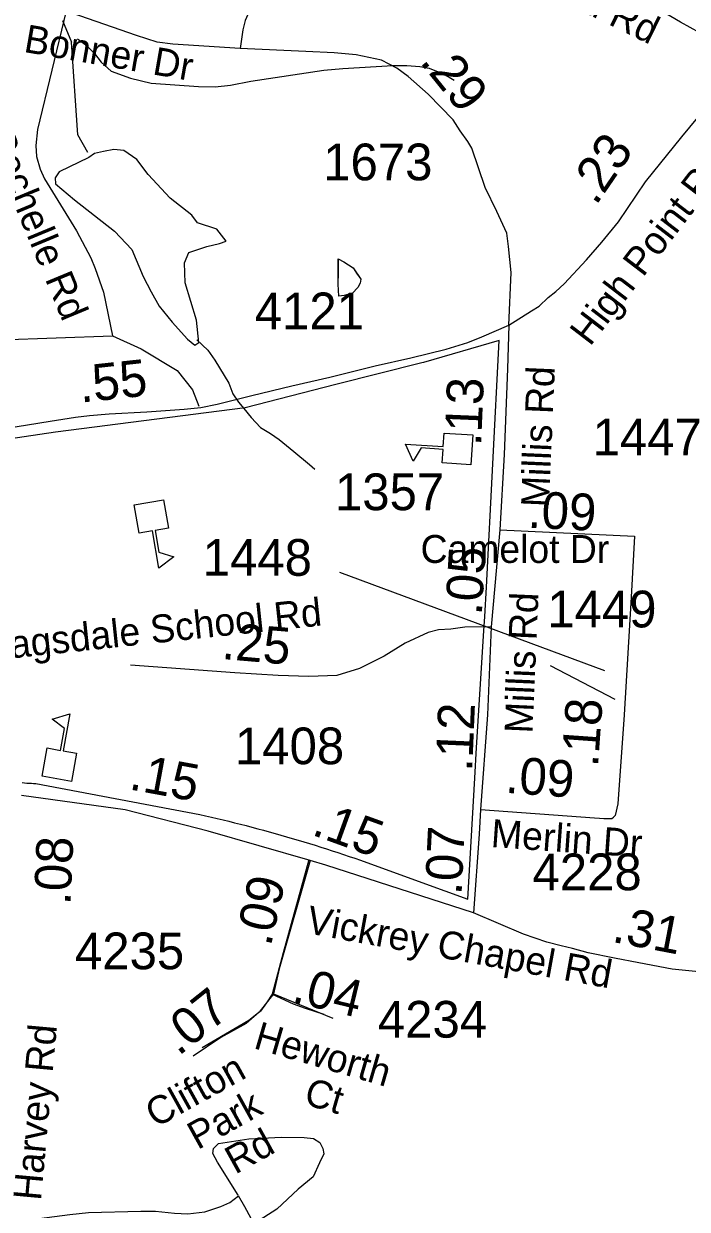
# Model space of a CAD drawing. Extents: x 1662474 to 1856135, y 779280 to 917889.
# Drawn here: x 1728645 to 1730904, y 816221 to 820256 of the extents above; entities that cross this region are included whole.
import ezdxf

# ---------------------------------------------------------------- set-up
doc = ezdxf.new("R2010")
doc.units = 0
for name, color, linetype in [('Exist Boundary Political City Limit New', 7, 'Continuous'), ('Exist Cultural Educational Facility High CELL', 7, 'Continuous'), ('Exist Hydrographic Misc Water Feature', 7, 'Continuous'), ('Exist Hydrographic Pond Under 1500 Sq Ft', 7, 'Continuous'), ('Exist Road Non-System Type 51', 7, 'Continuous'), ('Exist Road Non-System Type 51 Label', 7, 'Continuous'), ('Exist Road Secondary Mileage Hundredths English Label', 7, 'Continuous'), ('Exist Road Secondary Mileage Tenths English Label', 7, 'Continuous'), ('Exist Road Secondary Type 51 Attributed', 7, 'Continuous'), ('Exist Road Secondary Type 51 Label', 7, 'Continuous'), ('Exist Road Secondary Type 51 Number Label', 7, 'Continuous'), ('Map Preparation Boundary City Limit Buffer Line', 7, 'Continuous')]:
    doc.layers.add(name, color=color, linetype=linetype)

msp = doc.modelspace()

# ---------------------------------------------------------------- linework, layer by layer
at = {"layer": 'Exist Boundary Political City Limit New'}
msp.add_lwpolyline([(1728639.6, 817673.4), (1728647.5, 817672.6), (1728655.2, 817672), (1728663, 817671.4), (1728670.9, 817670.9), (1728678.6, 817670.4), (1728686.5, 817670), (1729244, 817565.1), (1729263.9, 817560.6), (1729283.8, 817556), (1729303.5, 817551.4), (1729323.4, 817546.6), (1729343.1, 817541.8), (1729362.9, 817536.9), (1729382.6, 817531.9), (1729402.4, 817526.9), (1729422, 817521.8), (1729441.8, 817516.5), (1729461.4, 817511.2), (1729481, 817505.9), (1729500.6, 817500.4), (1729520.1, 817494.9), (1729539.8, 817489.2), (1729559.2, 817483.6), (1729578.8, 817477.8), (1729598.2, 817472), (1729617.8, 817466), (1729637.2, 817460), (1729656.6, 817454), (1729676, 817447.8), (1729695.4, 817441.5), (1729714.8, 817435.2), (1729734.1, 817428.9), (1729753.4, 817422.4), (1729772.6, 817415.8), (1729791.9, 817409.2), (1730000, 817333.6), (1730157, 817276.6), (1730180.4, 817688.8), (1730186.9, 817793), (1730211.5, 818190.4), (1730214.5, 818238.8), (1730220.6, 818338.9), (1730263.4, 819178.4), (1730006.5, 819103.7), (1730000, 819102), (1729707.1, 819028.5), (1729398.9, 818948.5), (1728753.6, 818865.6), (1727997.5, 818753.7)], dxfattribs=at)
at = {"layer": 'Exist Cultural Educational Facility High CELL'}
for points in [[(1730167.7, 818755.4), (1730069.9, 818761.7), (1730072.9, 818807.6), (1729998, 818812.4), (1729970.8, 818767), (1729945.3, 818825.4), (1730073.5, 818817.2), (1730076.5, 818863.1), (1730174.2, 818856.8)], [(1729120.9, 818636), (1729137.6, 818539.5), (1729092.2, 818531.6), (1729105, 818457.6), (1729155.5, 818441.8), (1729104.7, 818403.3), (1729082.8, 818530), (1729037.4, 818522.1), (1729020.7, 818618.6)], [(1728707.5, 817694.9), (1728724.9, 817791.3), (1728770.2, 817783.1), (1728783.5, 817857), (1728741.5, 817889.2), (1728802.4, 817907.9), (1728779.6, 817781.4), (1728824.9, 817773.2), (1728807.6, 817676.9)]]:
    msp.add_lwpolyline(points, close=True, dxfattribs=at)
at = {"layer": 'Exist Hydrographic Misc Water Feature'}
for points in [[(1728776.5, 820267.6), (1728807.4, 820193.1)], [(1728862.6, 819817.8), (1728829.6, 819877.6), (1728807.4, 820193.1)], [(1728827.9, 820205), (1728856.5, 820184.2), (1728885.8, 820155.1), (1728908.1, 820125.9), (1728942.8, 820095), (1729008.6, 820070.4), (1729078.5, 820053.8), (1729240.3, 820042.2), (1729296.3, 820041.7), (1729348.4, 820047.2), (1729418.5, 820060.5), (1729667, 820098.2), (1729731, 820103.6), (1729901.2, 820114), (1729949.2, 820113.5), (1729993.3, 820111.1), (1730025.2, 820104.8), (1730067.1, 820088.4), (1730092.9, 820074.1), (1730110.8, 820064)], [(1729717.7, 819329.5), (1729716, 819369.5), (1729716.4, 819409.6), (1729716.8, 819449.5), (1729715, 819455.5), (1729734.9, 819445.3), (1729766.7, 819425), (1729778.4, 819406.9), (1729792.3, 819386.8), (1729790.3, 819372.8), (1729782.1, 819358.9), (1729763.8, 819339.1), (1729735.7, 819331.3), (1729717.7, 819329.5)], [(1729717.7, 819329.5), (1729716, 819369.5), (1729715, 819455.5), (1729734.9, 819445.3), (1729766.7, 819425), (1729792.3, 819386.8), (1729790.3, 819372.8), (1729782.1, 819358.9), (1729763.8, 819339.1), (1729735.7, 819331.3), (1729717.7, 819329.5)], [(1729234.2, 819180), (1729271.9, 819145.7), (1729295.5, 819111.4), (1729342.8, 819033), (1729356.6, 818996.8), (1729376.3, 818968.6), (1729394.1, 818946.4), (1729419.7, 818916.1), (1729451.5, 818881.9), (1729485.1, 818861.6), (1729515.1, 818841.2), (1729564.7, 818800.8), (1729618.2, 818756.3), (1729636.3, 818740.1)], [(1728121.1, 815941.6), (1728209.7, 816002.7), (1728304.5, 816061.8), (1728364.5, 816085.3), (1728587.4, 816161.2), (1728651.6, 816178.6), (1728697.7, 816190.1), (1728801.7, 816203.2), (1728865.9, 816210.6), (1729044.1, 816214.9), (1729094.1, 816214.4), (1729157.9, 816207.8), (1729203.8, 816205.4), (1729262, 816212.8), (1729316.4, 816230.3), (1729346.3, 816244), (1729376, 816267.3)]]:
    msp.add_lwpolyline(points, dxfattribs=at)
at = {"layer": 'Exist Hydrographic Pond Under 1500 Sq Ft'}
for points in [[(1729241.4, 819170.9), (1729233, 819247.1), (1729194, 819374.2), (1729192.3, 819441.9), (1729207.6, 819477.5), (1729268.6, 819497.8), (1729310.9, 819508), (1729334.7, 819516.5), (1729302.5, 819557.1), (1729236.4, 819579.1), (1729217.7, 819604.6), (1729143.2, 819662.1), (1729068.6, 819743.4), (1729029.6, 819794.3), (1728985.6, 819824.7), (1728951.7, 819828.1), (1728916.1, 819821.4), (1728885.6, 819814.6), (1728866.9, 819801)], [(1728866.9, 819801), (1728765.2, 819751.9), (1728751.7, 819731.6), (1728753.4, 819711.3), (1728817.8, 819657.1), (1728953.4, 819550.3), (1729012.7, 819487.7), (1729051.6, 819396.2), (1729078.8, 819343.7), (1729105.9, 819294.6), (1729149.9, 819240.4), (1729202.5, 819182.8), (1729227.9, 819162.5), (1729241.4, 819170.9)], [(1729374.7, 816269.5), (1729304.4, 816381), (1729289.1, 816411.6), (1729290.7, 816428.4), (1729307.5, 816445.2), (1729411.4, 816460.5), (1729523, 816466.6), (1729599.5, 816465.1), (1729631.6, 816462), (1729653, 816448.3), (1729663.7, 816428.4), (1729666.7, 816410.1), (1729651.4, 816379.5), (1729630, 816332.1), (1729579.6, 816289.3), (1729506.2, 816222.1), (1729461.9, 816193.1), (1729440.5, 816180.9), (1729419.1, 816190), (1729397.7, 816229.8), (1729376, 816267.3)]]:
    msp.add_lwpolyline(points, dxfattribs=at)
at = {"layer": 'Exist Road Non-System Type 51'}
for points in [[(1728789.1, 820300.4), (1728692.1, 819895.9), (1728686.4, 819841.4), (1728688.6, 819804.6), (1728700.5, 819760.8), (1728715.6, 819728.2), (1728825.1, 819551.2), (1728872.9, 819459.2), (1728888.4, 819422.7), (1728916.2, 819342.1), (1728947.4, 819194.1)], [(1728299.4, 819226.4), (1728459.8, 819177.2), (1728562.9, 819180.7), (1728947.4, 819194.1)], [(1728947.4, 819194.1), (1729045.1, 819150.2), (1729166.9, 819076.2), (1729219.4, 819010.6), (1729240.9, 818954.4)], [(1729616.1, 817410.7), (1729527.8, 817093.9), (1729490.2, 816953.7)], [(1729490.2, 816953.7), (1729471.4, 816924.4), (1729450.9, 816895.9), (1729410.9, 816863.7), (1729252.9, 816771.2)], [(1729490.2, 816953.7), (1729562.1, 816920.1), (1729603.4, 816905.7), (1729667.1, 816885.8)]]:
    msp.add_lwpolyline(points, dxfattribs=at)
at = {"layer": 'Exist Road Secondary Mileage Tenths English Label'}
msp.add_line((1730623.8, 818054), (1729720.7, 818387.9), dxfattribs=at)
at = {"layer": 'Exist Road Secondary Type 51 Attributed'}
msp.add_line((1730266.3, 818534), (1730235.9, 818203.2), dxfattribs=at)
for points in [[(1731094.3, 820129.7), (1730980.1, 820207.2), (1730881.2, 820261.9), (1730716.8, 820358.7), (1730388, 820557.8), (1730286.6, 820611.9), (1730241.6, 820628), (1730187.4, 820646.2), (1730144.7, 820655.2), (1730086.3, 820664.9), (1730020.5, 820665.5), (1729839.3, 820656.4), (1729539.6, 820629.2)], [(1729539.6, 820629.2), (1729515.6, 820545.3), (1729467.6, 820432.7), (1729418.7, 820324), (1729407.4, 820287.8), (1729398.8, 820267.7), (1729391.4, 820235.8), (1729381.8, 820172.1)], [(1729381.8, 820172.1), (1729152.4, 820187), (1729098.7, 820193.7), (1729028.8, 820215.7), (1728809.9, 820292)], [(1730296.2, 819230.6), (1730304.3, 819409.9), (1730295.8, 819497.8), (1730290.1, 819543.2), (1730256.1, 819616.9), (1730216.3, 819699.1), (1730171, 819832.4), (1730156.8, 819855), (1730131.2, 819891.9), (1730107.1, 819928.9), (1730021.9, 820015.9), (1729953.5, 820076.7), (1729915, 820105.4), (1729863.2, 820132.3), (1729776.7, 820149.9), (1729701.9, 820157.3), (1729605.8, 820161.1), (1729381.8, 820172.1)], [(1730296.2, 819230.6), (1730373.5, 819279.5), (1730399.4, 819295.4), (1730430, 819324.1), (1730457.1, 819345), (1730484.9, 819371.1), (1730560.8, 819452.2), (1730613, 819512.9), (1730669.6, 819582.2), (1730762.4, 819717.8), (1730885.2, 819871.6), (1730994.5, 820002.7), (1731094.3, 820129.7)], [(1728544.4, 818872.6), (1728735.4, 818903.6), (1728820.9, 818917.4), (1728868.9, 818923.2), (1728935.5, 818929), (1729064.2, 818934.9), (1729190.6, 818944.8), (1729248.2, 818950.4), (1729303.9, 818961.8), (1729422, 818991.1), (1729558, 819023.3), (1729686.7, 819053.7), (1729841.4, 819091.7), (1729962.8, 819119.2), (1730083.2, 819149), (1730157.2, 819171.5), (1730204.8, 819190.2), (1730296.2, 819230.6)], [(1730296.2, 819230.6), (1730292.5, 819081.1), (1730280.4, 818790.4), (1730266.3, 818534)], [(1730266.3, 818534), (1730724.8, 818512.4)], [(1730724.8, 818512.4), (1730712.9, 818304.3), (1730688.7, 817903.7), (1730667.4, 817601.4), (1730659.1, 817561.6)], [(1730235.9, 818203.2), (1730147.2, 818202.1), (1730099.4, 818196.1), (1730057.5, 818193.1), (1730021.7, 818184.1), (1729944, 818148.3), (1729872.3, 818103.5), (1729788.6, 818061.7), (1729710.9, 818037.8), (1729615.3, 818034.8), (1729510.7, 818037.8), (1729364.2, 818046.7), (1729208.8, 818058.7), (1729008.6, 818073.6)], [(1730235.9, 818203.2), (1730223.9, 817903.5), (1730200.3, 817582.4)], [(1729620.1, 817408.1), (1729272.6, 817508.2), (1728989.7, 817580.9), (1728637.3, 817629.8)], [(1730200.3, 817582.4), (1730195.2, 817498.3), (1730176, 817229.8)], [(1730200.3, 817582.4), (1730588.2, 817553.7), (1730605.4, 817552.6), (1730620, 817551.7), (1730632.9, 817551.4), (1730647.6, 817551.2), (1730653, 817555.6), (1730659.1, 817561.6)], [(1729620.1, 817408.1), (1729514.2, 817040), (1729495.2, 816953.9)], [(1730176, 817229.8), (1729673, 817392.3), (1729620.1, 817408.1)], [(1731717, 816789.5), (1731650.4, 816826.4), (1731581.7, 816866.7), (1731517.6, 816895.1), (1731472.6, 816916.4), (1731430.2, 816935.9), (1731344.7, 816964.4), (1731222.9, 816988.8), (1731102.3, 817007.9), (1731014.1, 817018.2), (1730931.7, 817030), (1730853, 817038.8), (1730739, 817060.1), (1730655.9, 817076), (1730566.4, 817094.4), (1730513.2, 817108.6), (1730474.3, 817118.1), (1730425.9, 817130.7), (1730346.9, 817157), (1730176, 817229.8)], [(1729495.2, 816953.9), (1729446, 816892.4), (1729402.4, 816853.3), (1729316.3, 816806.3), (1729221.3, 816742.6)], [(1729495.2, 816953.9), (1729697.5, 816871.2)]]:
    msp.add_lwpolyline(points, dxfattribs=at)
at = {"layer": 'Exist Road Secondary Type 51 Label'}
msp.add_lwpolyline([(1730437.7, 818071.8), (1730657.7, 817957.8)], dxfattribs=at)
at = {"layer": 'Map Preparation Boundary City Limit Buffer Line'}
msp.add_lwpolyline([(1728639.6, 817673.4), (1728647.5, 817672.6), (1728655.2, 817672), (1728663, 817671.4), (1728670.9, 817670.9), (1728678.6, 817670.4), (1728686.5, 817670), (1729244, 817565.1), (1729263.9, 817560.6), (1729283.8, 817556), (1729303.5, 817551.4), (1729323.4, 817546.6), (1729343.1, 817541.8), (1729362.9, 817536.9), (1729382.6, 817531.9), (1729402.4, 817526.9), (1729422, 817521.8), (1729441.8, 817516.5), (1729461.4, 817511.2), (1729481, 817505.9), (1729500.6, 817500.4), (1729520.1, 817494.9), (1729539.8, 817489.2), (1729559.2, 817483.6), (1729578.8, 817477.8), (1729598.2, 817472), (1729617.8, 817466), (1729637.2, 817460), (1729656.6, 817454), (1729676, 817447.8), (1729695.4, 817441.5), (1729714.8, 817435.2), (1729734.1, 817428.9), (1729753.4, 817422.4), (1729772.6, 817415.8), (1729791.9, 817409.2), (1730000, 817333.6), (1730157, 817276.6), (1730180.4, 817688.8), (1730186.9, 817793), (1730211.5, 818190.4), (1730214.5, 818238.8), (1730220.6, 818338.9), (1730263.4, 819178.4), (1730006.5, 819103.7), (1730000, 819102), (1729707.1, 819028.5), (1729398.9, 818948.5), (1728753.6, 818865.6), (1727997.5, 818753.7)], dxfattribs=at)

# ---------------------------------------------------------------- texts
at = {"layer": 'Exist Road Non-System Type 51 Label'}
msp.add_text('Rochelle Rd', height=95, rotation=292.5556, dxfattribs=at).set_placement((1728513.1, 819877.4))
at = {"layer": 'Exist Road Secondary Mileage Hundredths English Label'}
for s, rotation, p in [('.23', 55.6081, (1730592.7, 819634.4)), ('.13', 87.6128, (1730202, 818817.7)), ('.09', 357.3026, (1730359.4, 818541)), ('.18', 85.9629, (1730599.9, 817724.4)), ('.15', 349.5212, (1729000.4, 817651)), ('.09', 355.7704, (1730282.6, 817639)), ('.15', 340.0876, (1729621.6, 817497)), ('.08', 87.5134, (1728804, 817255.3)), ('.04', 346.4186, (1729554.3, 816927.6))]:
    msp.add_text(s, height=125, rotation=rotation, dxfattribs=at).set_placement(p)
at = {"layer": 'Exist Road Secondary Mileage Tenths English Label'}
for s, rotation, p in [('.29', 308.8732, (1729991.1, 820126)), ('.55', 6.1221, (1728839, 818966.4)), ('.05', 86.5354, (1730204.2, 818241)), ('.25', 355.1196, (1729316.7, 818094.4)), ('.12', 87.5929, (1730171.6, 817709.9)), ('.07', 87.2329, (1730135.4, 817289.3)), ('.09', 77.4768, (1729485.9, 817113.1)), ('.31', 349.1886, (1730644.5, 817131.8)), ('.07', 38.4425, (1729171.6, 816740.6))]:
    msp.add_text(s, height=125, rotation=rotation, dxfattribs=at).set_placement(p)
at = {"layer": 'Exist Road Secondary Type 51 Label'}
for s, rotation, p in [('Stanford Rd', 333.9286, (1730168.8, 820482.3)), ('Bonner Dr', 350.1253, (1728642, 820160.6)), ('High Point Rd', 52.5623, (1730573, 819155.4)), ('Millis Rd', 87.5206, (1730432.8, 818609.1)), ('Millis Rd', 87.5206, (1730376.9, 817839.5)), ('Lucy Ragsdale School Rd', 6.0475, (1728209.7, 818054.4)), ('Merlin Dr', 355.9597, (1730233.6, 817454.4)), ('Vickrey Chapel Rd', 349.6749, (1729603.2, 817161.6)), ('Harvey Rd', 84.7773, (1728703.5, 816248.8)), ('Heworth', 343.7311, (1729424, 816770.2)), ('Clifton ', 29.0253, (1729093.8, 816497)), (' Ct', 343.7311, (1729560.7, 816589.7)), ('Park', 29.0253, (1729237.1, 816422.1)), (' Rd', 29.0253, (1729334.1, 816321.5))]:
    msp.add_text(s, height=95, rotation=rotation, dxfattribs=at).set_placement(p)
msp.add_text('Camelot Dr', height=95, dxfattribs=at).set_placement((1729996.1, 818421))
at = {"layer": 'Exist Road Secondary Type 51 Number Label'}
for s, p in [('1673', (1729664.6, 819723.3)), ('4121', (1729431.5, 819216.2)), ('1447', (1730581.9, 818787.3)), ('1357', (1729704.6, 818600.5)), ('1448', (1729254.4, 818377.2)), ('1449', (1730427.5, 818201.6)), ('1408', (1729364.1, 817735.9)), ('4228', (1730377.1, 817307)), ('4235', (1728819.4, 817038.1)), ('4234', (1729850.7, 816805.3))]:
    msp.add_text(s, height=125, dxfattribs=at).set_placement(p)

doc.saveas('drawing.dxf')
